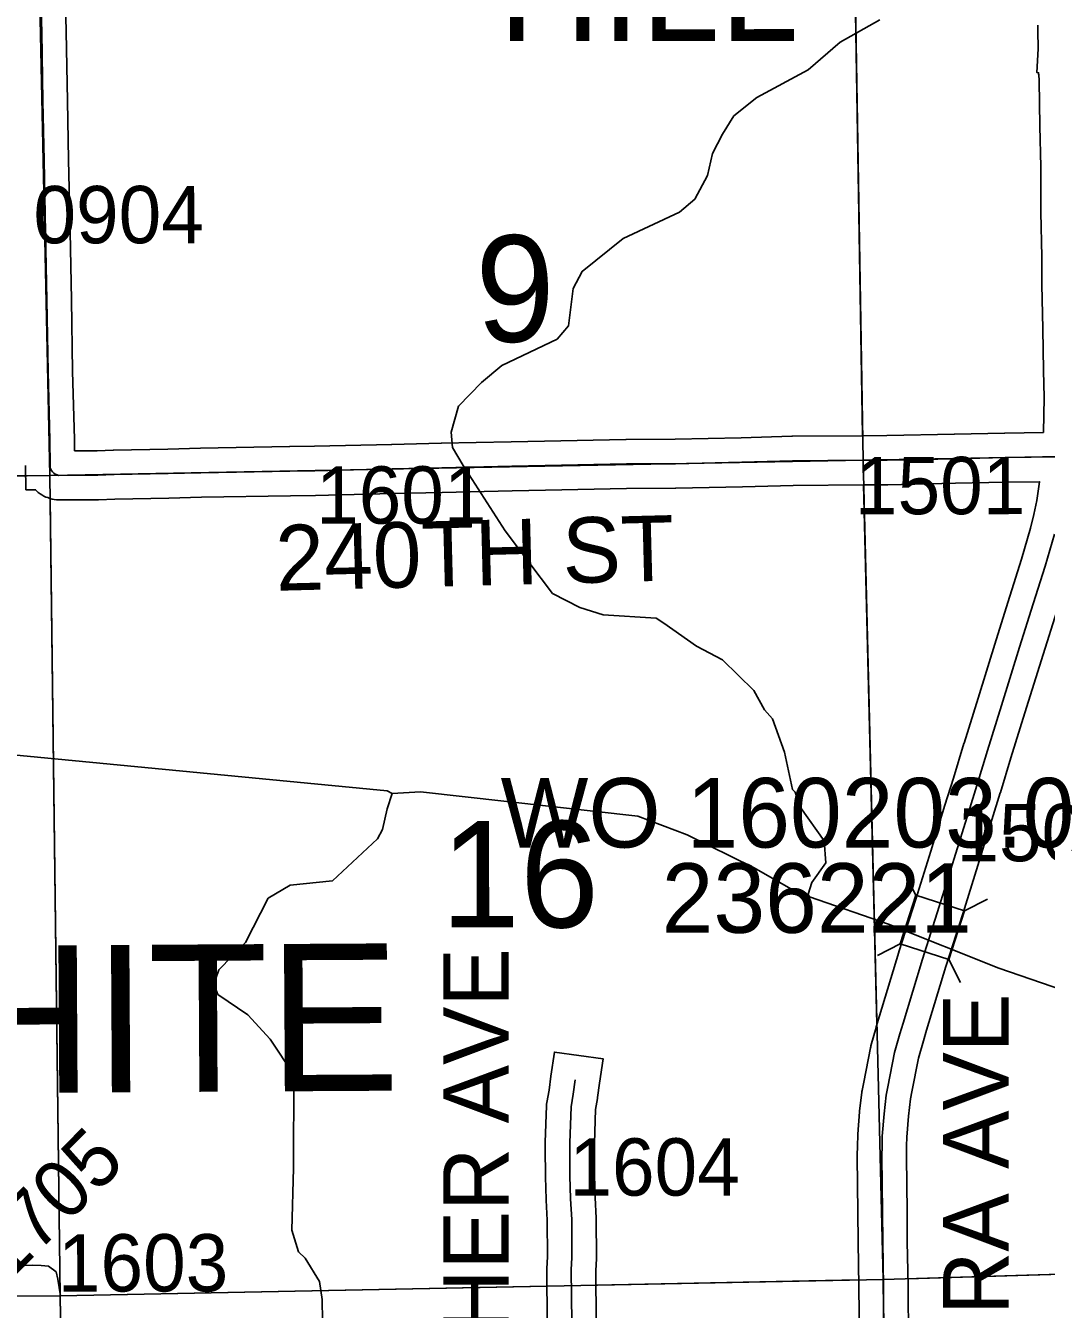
# Model space of a CAD drawing. Extents: x 23.6 to 68.7, y -63 to -29.
# Drawn here: x 52.625 to 53.872, y -48.49 to -46.921 of the extents above; entities that cross this region are included whole.
import ezdxf

# ---------------------------------------------------------------- set-up
doc = ezdxf.new("R2010")
doc.units = 0
for name, color, linetype in [('tdCoCorpTxt', 7, 'Continuous'), ('tdCoHydroRiver', 7, 'Continuous'), ('tdCoSecRdNmbr', 7, 'Continuous'), ('tdCoSecRdTxt', 7, 'Continuous'), ('tdCoSecRteBand', 7, 'Continuous'), ('tdCoSecRteCL', 7, 'Continuous'), ('tdCoSectLine', 7, 'Continuous'), ('tdCoSectLinePart', 7, 'Continuous'), ('tdCoSectNmbr', 7, 'Continuous'), ('tdCoStrucSec', 7, 'Continuous'), ('tdCoStrucSecCoName', 7, 'Continuous'), ('tdCoStrucSecFHWANum', 7, 'Continuous'), ('tdCoSurfConc', 7, 'Continuous'), ('tdCoSurfGravel', 7, 'Continuous'), ('tdCoSurfLNO', 7, 'Continuous'), ('tdCoTwpNameTxt', 7, 'Continuous')]:
    doc.layers.add(name, color=color, linetype=linetype)

msp = doc.modelspace()

# ---------------------------------------------------------------- linework, layer by layer
at = {"layer": 'tdCoHydroRiver'}
for points in [[(53.6691, -46.9141), (53.6205, -46.9416), (53.5814, -46.9752), (53.5187, -47.0091), (53.4906, -47.0316), (53.4766, -47.0539), (53.4643, -47.0777), (53.4583, -47.1046), (53.4429, -47.1332), (53.4241, -47.1492), (53.3551, -47.1816), (53.3051, -47.2217), (53.2943, -47.2424), (53.2885, -47.2882), (53.2745, -47.3042), (53.207, -47.3366), (53.182, -47.3574), (53.154, -47.3862), (53.1449, -47.4179), (53.1467, -47.4368), (53.1596, -47.4587), (53.2111, -47.5386), (53.2689, -47.6152), (53.3023, -47.6322), (53.3308, -47.6413), (53.3955, -47.6452), (53.4051, -47.6514), (53.4449, -47.6794), (53.4767, -47.6963), (53.515, -47.7337), (53.528, -47.7573), (53.5376, -47.7682), (53.5523, -47.809), (53.5623, -47.8547), (53.5655, -47.8578), (53.5721, -47.8767), (53.601, -47.9174), (53.6029, -47.9442), (53.5858, -47.9681), (53.5813, -47.9823)], [(53.073, -47.8592), (53.0667, -47.8561), (52.4866, -47.8002)], [(53.5813, -47.9823), (53.5638, -47.9778), (53.5146, -47.95), (53.4336, -47.91), (53.3733, -47.887), (53.1077, -47.8572), (53.073, -47.8592)], [(53.073, -47.8592), (53.0669, -47.8782), (53.0609, -47.9035), (53.0548, -47.9147), (53.0001, -47.9659), (52.9481, -47.9712), (52.9215, -47.9874), (52.8937, -48.0414), (52.861, -48.0749), (52.8549, -48.0924), (52.8598, -48.1049), (52.8964, -48.1297), (52.9236, -48.1594), (52.9526, -48.2032), (52.9524, -48.3169), (52.9502, -48.3927), (52.9584, -48.4194), (52.9664, -48.4272), (52.9841, -48.4554), (52.9875, -48.4775), (52.9882, -48.5296)], [(54.8512, -48.4275), (54.8338, -48.423), (53.8144, -48.0726), (53.6796, -48.019), (53.5829, -47.9855), (53.5813, -47.9823)]]:
    msp.add_lwpolyline(points, dxfattribs=at)
at = {"layer": 'tdCoSecRteBand'}
for points in [[(52.6731, -46.8739), (52.6745, -46.9288), (52.6746, -46.9289), (52.6746, -46.929), (52.676, -47.0131), (52.6775, -47.0854), (52.6793, -47.1732), (52.6793, -47.1733), (52.6793, -47.1733), (52.6808, -47.2562), (52.6824, -47.3435), (52.6846, -47.4271), (52.6846, -47.4273), (52.6846, -47.4275), (52.6847, -47.4407), (52.7124, -47.4406), (52.732, -47.4399), (52.7322, -47.4399), (52.7324, -47.4399), (52.7986, -47.4386), (52.8385, -47.4376), (52.8386, -47.4376), (52.8387, -47.4376), (52.9475, -47.4357), (52.9475, -47.4357), (52.9476, -47.4357), (52.9779, -47.4352), (53.0723, -47.4329), (53.0723, -47.4329), (53.0723, -47.4329), (53.1328, -47.4316), (53.1329, -47.4316), (53.1329, -47.4316), (53.2183, -47.4297), (53.259, -47.4288), (53.2591, -47.4288), (53.2592, -47.4288), (53.3585, -47.4268), (53.3587, -47.4268), (53.3589, -47.4268), (53.4187, -47.4265), (53.4995, -47.4248), (53.5614, -47.423), (53.5617, -47.423), (53.5621, -47.423), (53.6485, -47.4224), (53.6774, -47.4222), (53.76, -47.4204), (53.7601, -47.4204), (53.7601, -47.4204), (53.8212, -47.4191), (53.8213, -47.4191), (53.8215, -47.4191), (53.8689, -47.4184), (53.8696, -47.3755), (53.8688, -47.3428), (53.8688, -47.3427), (53.8688, -47.3425), (53.8681, -47.2919), (53.8671, -47.2376), (53.8671, -47.2375), (53.8671, -47.2373), (53.8668, -47.2038), (53.8658, -47.1491), (53.8658, -47.149), (53.8658, -47.1488), (53.8655, -47.0938), (53.8643, -47.0441), (53.8643, -47.044), (53.8643, -47.0438), (53.8635, -46.9888), (53.8633, -46.981), (53.8629, -46.981)], [(53.8629, -46.981), (53.8629, -46.9789), (53.8608, -46.9788), (53.8624, -46.9499), (53.862, -46.9275), (53.862, -46.9274), (53.862, -46.9274), (53.8619, -46.921)], [(53.6439, -48.5274), (53.6434, -48.4618), (53.6424, -48.4075), (53.6424, -48.4073), (53.6424, -48.4071), (53.6422, -48.3709), (53.6414, -48.3034), (53.6414, -48.3029), (53.6414, -48.3023), (53.6417, -48.289), (53.6419, -48.2776), (53.6419, -48.2767), (53.642, -48.2757), (53.6441, -48.2483), (53.6442, -48.2477), (53.6442, -48.2471), (53.6469, -48.2245), (53.647, -48.2233), (53.6472, -48.2221), (53.6492, -48.2121), (53.6492, -48.2121), (53.6492, -48.212), (53.6576, -48.1699), (53.6578, -48.1689), (53.6581, -48.1678), (53.6643, -48.1451), (53.6645, -48.1447), (53.6646, -48.1443), (53.6687, -48.131), (53.6922, -48.0532), (53.6922, -48.0529), (53.6923, -48.0527), (53.713, -47.9884), (53.7312, -47.9297), (53.7484, -47.8737), (53.7485, -47.8736), (53.7485, -47.8735), (53.7588, -47.8408), (53.7717, -47.7982), (53.7718, -47.7981), (53.7718, -47.798), (53.7889, -47.7431), (53.8111, -47.6717), (53.8111, -47.6716), (53.8111, -47.6716), (53.8279, -47.6185), (53.8421, -47.573), (53.8532, -47.5351), (53.8572, -47.5184), (53.8607, -47.5015), (53.8633, -47.4844), (53.8641, -47.4785), (53.8224, -47.479), (53.7614, -47.4804), (53.6785, -47.4822), (53.6783, -47.4822), (53.6781, -47.4822), (53.6489, -47.4824), (53.5628, -47.483), (53.5012, -47.4848), (53.501, -47.4848), (53.5009, -47.4848), (53.4197, -47.4864), (53.4195, -47.4864), (53.4192, -47.4865), (53.3594, -47.4868), (53.2604, -47.4887), (53.2197, -47.4897), (53.2197, -47.4897), (53.2196, -47.4897), (53.1341, -47.4915), (53.0737, -47.4929), (52.9792, -47.4952), (52.9791, -47.4952), (52.979, -47.4952), (52.9486, -47.4957), (52.8399, -47.4976), (52.8, -47.4986), (52.7999, -47.4986), (52.7999, -47.4986), (52.7338, -47.4999), (52.7139, -47.5006), (52.7135, -47.5006), (52.7131, -47.5006), (52.6657, -47.5008), (52.6627, -47.5008), (52.6597, -47.5002), (52.6574, -47.4997), (52.6546, -47.4991), (52.6519, -47.498), (52.6498, -47.4972), (52.6472, -47.4961), (52.6448, -47.4945), (52.6428, -47.4932), (52.6404, -47.4917), (52.6384, -47.4896), (52.637, -47.4883), (52.6252, -47.4884), (52.6249, -47.4587)], [(53.8851, -47.6365), (53.8684, -47.6896), (53.8462, -47.7609), (53.8462, -47.7609), (53.8462, -47.7609), (53.8291, -47.8157), (53.8162, -47.8583), (53.8161, -47.8585), (53.8161, -47.8586), (53.8058, -47.8914), (53.7885, -47.9474), (53.7885, -47.9474), (53.7885, -47.9474), (53.7703, -48.0063), (53.7702, -48.0065), (53.7702, -48.0066), (53.7495, -48.0708), (53.7261, -48.1485), (53.7261, -48.1486), (53.726, -48.1486), (53.7221, -48.1615), (53.7162, -48.1827), (53.7081, -48.2237), (53.7063, -48.2325), (53.7039, -48.2535), (53.7019, -48.2794), (53.7017, -48.29), (53.7017, -48.2901), (53.7017, -48.2903), (53.7014, -48.3032), (53.7022, -48.3703), (53.7022, -48.3704), (53.7022, -48.3705), (53.7024, -48.4066), (53.7034, -48.4608), (53.7034, -48.461), (53.7034, -48.4611), (53.7039, -48.5271)], [(53.2623, -48.5057), (53.2618, -48.4416), (53.2618, -48.4407), (53.2618, -48.4398), (53.2626, -48.4253), (53.2625, -48.3807), (53.261, -48.3562), (53.261, -48.3557), (53.261, -48.3553), (53.2602, -48.3275), (53.2601, -48.3272), (53.2601, -48.3268), (53.26, -48.2932), (53.26, -48.2932), (53.26, -48.2931), (53.26, -48.2862), (53.26, -48.2857), (53.26, -48.2852), (53.2615, -48.2411), (53.2616, -48.2389), (53.2619, -48.2368), (53.2646, -48.2219), (53.267, -48.2049), (53.2712, -48.1752), (53.3306, -48.1835), (53.3264, -48.2133), (53.324, -48.2308), (53.3239, -48.2314), (53.3238, -48.232), (53.3214, -48.2453), (53.32, -48.2867), (53.32, -48.293), (53.3201, -48.3261), (53.3209, -48.3531), (53.3224, -48.378), (53.3224, -48.3788), (53.3224, -48.3796), (53.3226, -48.426), (53.3226, -48.4269), (53.3226, -48.4277), (53.3218, -48.4421), (53.3223, -48.5053)]]:
    msp.add_lwpolyline(points, dxfattribs=at)
at = {"layer": 'tdCoSecRteCL'}
for points in [[(52.6549, -47.4581), (52.6546, -47.4278), (52.6525, -47.3442), (52.6508, -47.2567), (52.6493, -47.1738), (52.6475, -47.086), (52.646, -47.0137), (52.6446, -46.9295), (52.6431, -46.8747), (52.6404, -46.7854), (52.6364, -46.775)], [(52.6549, -47.4585), (52.655, -47.4604), (52.6555, -47.4626), (52.6564, -47.4647), (52.6577, -47.4666), (52.6593, -47.4682), (52.6612, -47.4694), (52.6634, -47.4703), (52.6656, -47.4708), (52.713, -47.4706), (52.733, -47.4699), (52.7993, -47.4686), (52.8392, -47.4676), (52.948, -47.4657), (52.9785, -47.4652), (53.073, -47.4629), (53.1335, -47.4615), (53.219, -47.4597), (53.2598, -47.4588), (53.3591, -47.4568), (53.4191, -47.4565), (53.5003, -47.4548), (53.5623, -47.453), (53.6487, -47.4524), (53.6778, -47.4522), (53.7607, -47.4504), (53.8219, -47.4491), (53.8861, -47.4482)], [(53.6739, -48.5273), (53.6734, -48.4614), (53.6724, -48.407), (53.6722, -48.3706), (53.6714, -48.303), (53.6717, -48.2896), (53.6719, -48.2781), (53.674, -48.2506), (53.6767, -48.2279), (53.6786, -48.2179), (53.687, -48.1758), (53.6933, -48.1531), (53.6974, -48.1398), (53.7209, -48.0619), (53.7416, -47.9974), (53.7598, -47.9386), (53.7771, -47.8825), (53.7875, -47.8496), (53.8005, -47.8069), (53.8176, -47.752), (53.8397, -47.6806), (53.8565, -47.6275), (53.8708, -47.5816), (53.8822, -47.5428)], [(53.2946, -48.7088), (53.2943, -48.7039), (53.2936, -48.6678), (53.2931, -48.6028), (53.2931, -48.5851), (53.2924, -48.5249), (53.2923, -48.5055), (53.2918, -48.4414), (53.2926, -48.4261), (53.2924, -48.3797), (53.291, -48.3544), (53.2901, -48.3266), (53.29, -48.2931), (53.29, -48.2862), (53.2915, -48.2421), (53.2943, -48.2267), (53.2967, -48.2091)]]:
    msp.add_lwpolyline(points, dxfattribs=at)
at = {"layer": 'tdCoSectLine'}
for points in [[(53.6319, -46.4575), (53.6484, -47.4524)], [(52.6332, -46.4709), (52.6546, -47.4711)], [(53.6484, -47.4524), (54.6575, -47.4335)], [(52.6546, -47.4711), (53.6484, -47.4524)], [(53.6484, -47.4524), (53.6729, -48.453)], [(51.6528, -47.4796), (52.6546, -47.4711)], [(52.6546, -47.4711), (52.6671, -48.4731)], [(53.6729, -48.453), (54.6736, -48.4229)], [(52.6671, -48.4731), (53.6729, -48.453)], [(53.6729, -48.453), (53.684, -49.4397)], [(51.6577, -48.4774), (52.6671, -48.4731)], [(52.6671, -48.4731), (52.683, -49.4623)]]:
    msp.add_lwpolyline(points, dxfattribs=at)
at = {"layer": 'tdCoSectLinePart'}
for points in [[(53.6324, -46.4875), (53.6479, -47.4221)], [(51.6528, -47.4796), (52.6266, -47.4713)], [(53.6491, -47.482), (53.6652, -48.1411)], [(52.655, -47.499), (52.6671, -48.4731)], [(53.7026, -48.4521), (54.6736, -48.4229)], [(53.3216, -48.46), (53.6426, -48.4536)], [(52.6671, -48.4731), (53.2616, -48.4612)], [(52.392, -48.4742), (52.6671, -48.4731)], [(52.6671, -48.4731), (52.6748, -48.9499)]]:
    msp.add_lwpolyline(points, dxfattribs=at)
at = {"layer": 'tdCoStrucSec'}
for p, q in [((53.7128, -47.9835), (53.6985, -47.9557)), ((53.7724, -48.0026), (53.8003, -47.9883)), ((53.6937, -48.0431), (53.6659, -48.0575)), ((53.7533, -48.0622), (53.7676, -48.0901))]:
    msp.add_line(p, q, dxfattribs=at)
msp.add_lwpolyline([(53.6937, -48.0431), (53.7128, -47.9835), (53.7724, -48.0026), (53.7533, -48.0622)], close=True, dxfattribs=at)
at = {"layer": 'tdCoSurfConc'}
msp.add_lwpolyline([(53.6739, -48.5273), (53.6734, -48.4614), (53.6724, -48.407), (53.6722, -48.3706), (53.6714, -48.303), (53.6717, -48.2896), (53.6719, -48.2781), (53.674, -48.2506), (53.6767, -48.2279), (53.6786, -48.2179), (53.687, -48.1758), (53.6933, -48.1531), (53.6974, -48.1398), (53.7209, -48.0619), (53.7416, -47.9974), (53.7598, -47.9386), (53.7771, -47.8825), (53.7875, -47.8496), (53.8005, -47.8069), (53.8176, -47.752), (53.8397, -47.6806), (53.8565, -47.6275), (53.8708, -47.5816), (53.8822, -47.5428)], dxfattribs=at)
at = {"layer": 'tdCoSurfGravel'}
for points in [[(52.6549, -47.4581), (52.6546, -47.4278), (52.6525, -47.3442), (52.6508, -47.2567), (52.6493, -47.1738), (52.6475, -47.086), (52.646, -47.0137), (52.6446, -46.9295), (52.6431, -46.8747), (52.6404, -46.7854), (52.6364, -46.775)], [(53.6487, -47.4524), (53.6778, -47.4522), (53.7607, -47.4504), (53.8219, -47.4491), (53.8861, -47.4482), (53.8979, -47.4475), (53.9103, -47.4468), (53.9325, -47.4472), (53.9725, -47.4461), (54.0269, -47.4449), (54.1032, -47.4433), (54.1513, -47.4418), (54.1783, -47.441), (54.2003, -47.441), (54.2758, -47.44), (54.3294, -47.4385), (54.3736, -47.4377), (54.4063, -47.4372)], [(52.6549, -47.4585), (52.655, -47.4604), (52.6555, -47.4626), (52.6564, -47.4647), (52.6577, -47.4666), (52.6593, -47.4682), (52.6612, -47.4694), (52.6634, -47.4703), (52.6656, -47.4708), (52.713, -47.4706), (52.733, -47.4699), (52.7993, -47.4686), (52.8392, -47.4676), (52.948, -47.4657), (52.9785, -47.4652), (53.073, -47.4629), (53.1335, -47.4615), (53.219, -47.4597), (53.2598, -47.4588), (53.3591, -47.4568), (53.4191, -47.4565), (53.5003, -47.4548), (53.5623, -47.453), (53.6487, -47.4524)], [(53.2946, -48.7088), (53.2943, -48.7039), (53.2936, -48.6678), (53.2931, -48.6028), (53.2931, -48.5851), (53.2924, -48.5249), (53.2923, -48.5055), (53.2918, -48.4414), (53.2926, -48.4261), (53.2924, -48.3797), (53.291, -48.3544), (53.2901, -48.3266), (53.29, -48.2931), (53.29, -48.2862), (53.2915, -48.2421), (53.2943, -48.2267), (53.2967, -48.2091)]]:
    msp.add_lwpolyline(points, dxfattribs=at)
at = {"layer": 'tdCoSurfLNO'}
for p, q in [((52.6148, -48.4363), (52.6328, -48.4356)), ((52.6328, -48.4356), (52.6439, -48.4358)), ((52.6439, -48.4358), (52.653, -48.437)), ((52.653, -48.437), (52.6622, -48.4437)), ((52.6622, -48.4437), (52.6641, -48.4528)), ((52.6641, -48.4528), (52.6674, -48.4731))]:
    msp.add_line(p, q, dxfattribs=at)

# ---------------------------------------------------------------- texts
at = {"layer": 'tdCoCorpTxt'}
msp.add_text('HILL', height=0.13, rotation=0.0393, dxfattribs=at).set_placement((53.2027, -46.9403))
at = {"layer": 'tdCoSecRdNmbr'}
for s, rotation, p in [('0904', 0.04, (52.6345, -47.1873)), ('1501', 0.0407, (53.6385, -47.5183)), ('1601', 0.0402, (52.9799, -47.5298)), ('1504', 0.0408, (53.7625, -47.9422)), ('1705', 45.039, (52.6016, -48.459)), ('1604', 0.0404, (53.2895, -48.3507)), ('1603', 0.04, (52.6644, -48.4678))]:
    msp.add_text(s, height=0.07, rotation=rotation, dxfattribs=at).set_placement(p)
at = {"layer": 'tdCoSecRdTxt'}
for s, rotation, p in [('240TH ST', 1.484, (52.9312, -47.6118)), ('USHER AVE', 90, (53.2153, -48.6666)), ('VENTURA AVE', 90, (53.8262, -48.8589))]:
    msp.add_text(s, height=0.08, rotation=rotation, dxfattribs=at).set_placement(p)
at = {"layer": 'tdCoSectNmbr'}
for s, rotation, p in [('9', 1.0403, (53.1761, -47.3084)), ('16', 0.0403, (53.1324, -48.0231))]:
    msp.add_text(s, height=0.13, rotation=rotation, dxfattribs=at).set_placement(p)
at = {"layer": 'tdCoStrucSecCoName'}
msp.add_text('WO 160203.0', height=0.085, dxfattribs=at).set_placement((53.2054, -47.9254))
at = {"layer": 'tdCoStrucSecFHWANum'}
msp.add_text('236221', height=0.085, dxfattribs=at).set_placement((53.4023, -48.0296))
at = {"layer": 'tdCoTwpNameTxt'}
msp.add_text('WHITE', height=0.18, rotation=0.3402, dxfattribs=at).set_placement((52.3071, -48.227))

doc.saveas('drawing.dxf')
